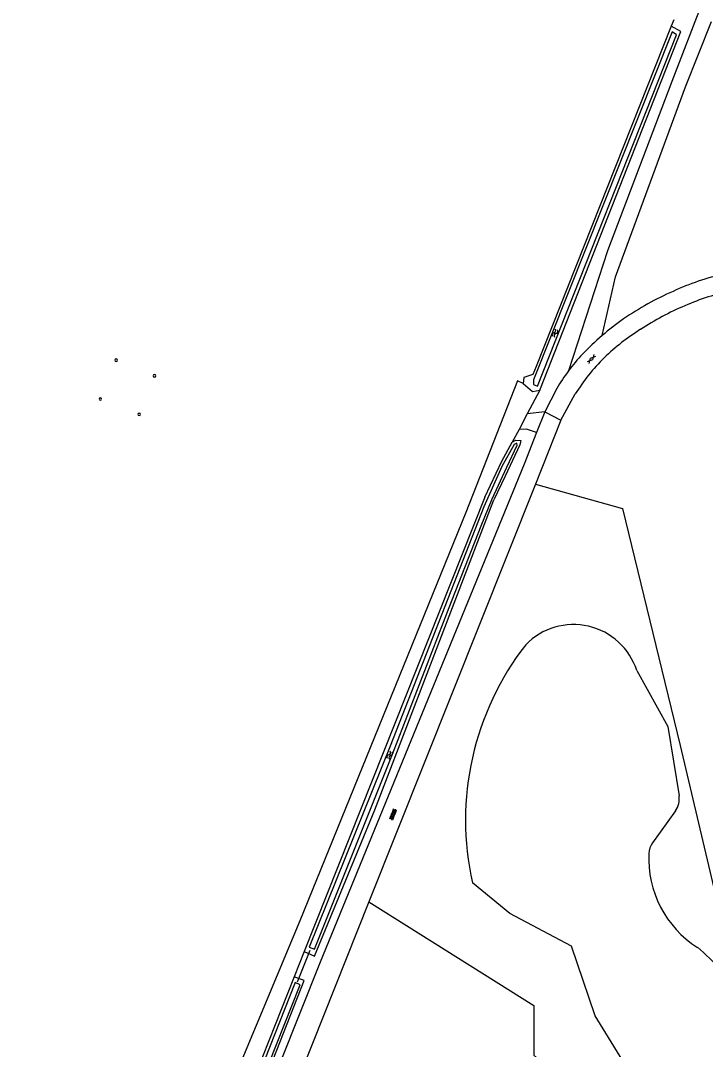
# Model space of a CAD drawing. Extents: x 130998 to 133001, y 398999 to 403002.
# Drawn here: x 131385 to 131520.5, y 401151.4 to 401355 of the extents above; entities that cross this region are included whole.
import ezdxf

# ---------------------------------------------------------------- set-up
doc = ezdxf.new("R2010")
doc.units = 0
for name, color, linetype in [('gg-bbg-hoogspanningsmast', 7, 'Continuous'), ('gg-knt-onverhard', 7, 'Continuous'), ('gg-knt-verharding', 7, 'Continuous'), ('gg-kntw-bovenkant insteek waterloop', 7, 'Continuous'), ('gg-kntw-waterlijn', 7, 'Continuous'), ('gg-kwrk-duiker nz buis', 7, 'Continuous'), ('gt-grn-groengrens', 7, 'Continuous'), ('gt-grn-vlakafsluiter', 7, 'Continuous'), ('gt-symb-gesloten verharding', 7, 'Continuous'), ('gt-symb-overige verharding', 7, 'Continuous'), ('gt-symb-watersymbool', 7, 'Continuous')]:
    doc.layers.add(name, color=color, linetype=linetype)

# ---------------------------------------------------------------- blocks, each defined once
blk = doc.blocks.new('gt0-WA')
at = {"layer": 'gt-symb-watersymbool'}
for centre, start, end in [((-0.32, 0.02), 28.0725, 151.9275), ((0.43, 0.42), 208.0725, 331.9275), ((-0.32, -0.43), 28.0725, 151.9275), ((0.43, -0.03), 208.0725, 331.9275)]:
    blk.add_arc(centre, 0.425, start, end, dxfattribs=at)
blk = doc.blocks.new('gt0-OVH')
at = {"layer": 'gt-symb-overige verharding'}
for points in [[(-0.97, 0.3), (-0.97, 0.31), (-0.96, 0.32), (-0.97, 0.33), (-0.97, 0.34), (-0.98, 0.35), (-0.99, 0.35), (-1, 0.36), (-1.01, 0.35), (-1.02, 0.35), (-1.03, 0.34), (-1.03, 0.33), (-1.04, 0.32), (-1.03, 0.31), (-1.03, 0.3), (-1.02, 0.29), (-1.01, 0.29), (-1, 0.28), (-0.99, 0.29), (-0.98, 0.29)], [(-0.87, 0.11), (-0.87, 0.12), (-0.86, 0.13), (-0.87, 0.14), (-0.87, 0.15), (-0.88, 0.16), (-0.89, 0.16), (-0.9, 0.16), (-0.91, 0.16), (-0.92, 0.16), (-0.93, 0.15), (-0.93, 0.14), (-0.94, 0.13), (-0.93, 0.12), (-0.93, 0.11), (-0.92, 0.1), (-0.91, 0.09), (-0.9, 0.09), (-0.89, 0.09), (-0.88, 0.1)], [(-0.77, 0.3), (-0.77, 0.31), (-0.76, 0.32), (-0.77, 0.33), (-0.77, 0.34), (-0.78, 0.35), (-0.79, 0.35), (-0.8, 0.36), (-0.81, 0.35), (-0.82, 0.35), (-0.83, 0.34), (-0.83, 0.33), (-0.84, 0.32), (-0.83, 0.31), (-0.83, 0.3), (-0.82, 0.29), (-0.81, 0.29), (-0.8, 0.28), (-0.79, 0.29), (-0.78, 0.29)], [(-0.67, 0.11), (-0.67, 0.12), (-0.66, 0.13), (-0.67, 0.14), (-0.67, 0.15), (-0.68, 0.16), (-0.69, 0.16), (-0.7, 0.16), (-0.71, 0.16), (-0.72, 0.16), (-0.73, 0.15), (-0.73, 0.14), (-0.74, 0.13), (-0.73, 0.12), (-0.73, 0.11), (-0.72, 0.1), (-0.71, 0.09), (-0.7, 0.09), (-0.69, 0.09), (-0.68, 0.1)], [(-0.57, 0.3), (-0.57, 0.31), (-0.56, 0.32), (-0.57, 0.33), (-0.57, 0.34), (-0.58, 0.35), (-0.59, 0.35), (-0.6, 0.36), (-0.61, 0.35), (-0.62, 0.35), (-0.63, 0.34), (-0.63, 0.33), (-0.64, 0.32), (-0.63, 0.31), (-0.63, 0.3), (-0.62, 0.29), (-0.61, 0.29), (-0.6, 0.28), (-0.59, 0.29), (-0.58, 0.29)], [(-0.47, 0.11), (-0.47, 0.12), (-0.46, 0.13), (-0.47, 0.14), (-0.47, 0.15), (-0.48, 0.16), (-0.49, 0.16), (-0.5, 0.16), (-0.51, 0.16), (-0.52, 0.16), (-0.53, 0.15), (-0.53, 0.14), (-0.54, 0.13), (-0.53, 0.12), (-0.53, 0.11), (-0.52, 0.1), (-0.51, 0.09), (-0.5, 0.09), (-0.49, 0.09), (-0.48, 0.1)], [(-0.37, 0.3), (-0.37, 0.31), (-0.36, 0.32), (-0.37, 0.33), (-0.37, 0.34), (-0.38, 0.35), (-0.39, 0.35), (-0.4, 0.36), (-0.41, 0.35), (-0.42, 0.35), (-0.43, 0.34), (-0.43, 0.33), (-0.44, 0.32), (-0.43, 0.31), (-0.43, 0.3), (-0.42, 0.29), (-0.41, 0.29), (-0.4, 0.28), (-0.39, 0.29), (-0.38, 0.29)], [(-0.27, 0.11), (-0.27, 0.12), (-0.26, 0.13), (-0.27, 0.14), (-0.27, 0.15), (-0.28, 0.16), (-0.29, 0.16), (-0.3, 0.16), (-0.31, 0.16), (-0.32, 0.16), (-0.33, 0.15), (-0.33, 0.14), (-0.34, 0.13), (-0.33, 0.12), (-0.33, 0.11), (-0.32, 0.1), (-0.31, 0.09), (-0.3, 0.09), (-0.29, 0.09), (-0.28, 0.1)], [(-0.17, 0.3), (-0.17, 0.31), (-0.16, 0.32), (-0.17, 0.33), (-0.17, 0.34), (-0.18, 0.35), (-0.19, 0.35), (-0.2, 0.36), (-0.21, 0.35), (-0.22, 0.35), (-0.23, 0.34), (-0.23, 0.33), (-0.24, 0.32), (-0.23, 0.31), (-0.23, 0.3), (-0.22, 0.29), (-0.21, 0.29), (-0.2, 0.28), (-0.19, 0.29), (-0.18, 0.29)], [(-0.07, 0.11), (-0.07, 0.12), (-0.06, 0.13), (-0.07, 0.14), (-0.07, 0.15), (-0.08, 0.16), (-0.09, 0.16), (-0.1, 0.16), (-0.11, 0.16), (-0.12, 0.16), (-0.13, 0.15), (-0.13, 0.14), (-0.14, 0.13), (-0.13, 0.12), (-0.13, 0.11), (-0.12, 0.1), (-0.11, 0.09), (-0.1, 0.09), (-0.09, 0.09), (-0.08, 0.1)], [(0.03, 0.3), (0.03, 0.31), (0.04, 0.32), (0.03, 0.33), (0.03, 0.34), (0.02, 0.35), (0.01, 0.35), (0, 0.36), (-0.01, 0.35), (-0.02, 0.35), (-0.03, 0.34), (-0.03, 0.33), (-0.04, 0.32), (-0.03, 0.31), (-0.03, 0.3), (-0.02, 0.29), (-0.01, 0.29), (0, 0.28), (0.01, 0.29), (0.02, 0.29)], [(0.13, 0.11), (0.13, 0.12), (0.14, 0.13), (0.13, 0.14), (0.13, 0.15), (0.12, 0.16), (0.11, 0.16), (0.1, 0.16), (0.09, 0.16), (0.08, 0.16), (0.07, 0.15), (0.07, 0.14), (0.06, 0.13), (0.07, 0.12), (0.07, 0.11), (0.08, 0.1), (0.09, 0.09), (0.1, 0.09), (0.11, 0.09), (0.12, 0.1)], [(0.23, 0.3), (0.23, 0.31), (0.24, 0.32), (0.23, 0.33), (0.23, 0.34), (0.22, 0.35), (0.21, 0.35), (0.2, 0.36), (0.19, 0.35), (0.18, 0.35), (0.17, 0.34), (0.17, 0.33), (0.16, 0.32), (0.17, 0.31), (0.17, 0.3), (0.18, 0.29), (0.19, 0.29), (0.2, 0.28), (0.21, 0.29), (0.22, 0.29)], [(0.33, 0.11), (0.33, 0.12), (0.34, 0.13), (0.33, 0.14), (0.33, 0.15), (0.32, 0.16), (0.31, 0.16), (0.3, 0.16), (0.29, 0.16), (0.28, 0.16), (0.27, 0.15), (0.27, 0.14), (0.26, 0.13), (0.27, 0.12), (0.27, 0.11), (0.28, 0.1), (0.29, 0.09), (0.3, 0.09), (0.31, 0.09), (0.32, 0.1)], [(0.43, 0.3), (0.43, 0.31), (0.44, 0.32), (0.43, 0.33), (0.43, 0.34), (0.42, 0.35), (0.41, 0.35), (0.4, 0.36), (0.39, 0.35), (0.38, 0.35), (0.37, 0.34), (0.37, 0.33), (0.36, 0.32), (0.37, 0.31), (0.37, 0.3), (0.38, 0.29), (0.39, 0.29), (0.4, 0.28), (0.41, 0.29), (0.42, 0.29)], [(0.53, 0.11), (0.53, 0.12), (0.54, 0.13), (0.53, 0.14), (0.53, 0.15), (0.52, 0.16), (0.51, 0.16), (0.5, 0.16), (0.49, 0.16), (0.48, 0.16), (0.47, 0.15), (0.47, 0.14), (0.46, 0.13), (0.47, 0.12), (0.47, 0.11), (0.48, 0.1), (0.49, 0.09), (0.5, 0.09), (0.51, 0.09), (0.52, 0.1)], [(0.63, 0.3), (0.63, 0.31), (0.64, 0.32), (0.63, 0.33), (0.63, 0.34), (0.62, 0.35), (0.61, 0.35), (0.6, 0.36), (0.59, 0.35), (0.58, 0.35), (0.57, 0.34), (0.57, 0.33), (0.56, 0.32), (0.57, 0.31), (0.57, 0.3), (0.58, 0.29), (0.59, 0.29), (0.6, 0.28), (0.61, 0.29), (0.62, 0.29)], [(0.73, 0.11), (0.73, 0.12), (0.74, 0.13), (0.73, 0.14), (0.73, 0.15), (0.72, 0.16), (0.71, 0.16), (0.7, 0.16), (0.69, 0.16), (0.68, 0.16), (0.67, 0.15), (0.67, 0.14), (0.66, 0.13), (0.67, 0.12), (0.67, 0.11), (0.68, 0.1), (0.69, 0.09), (0.7, 0.09), (0.71, 0.09), (0.72, 0.1)], [(0.83, 0.3), (0.83, 0.31), (0.84, 0.32), (0.83, 0.33), (0.83, 0.34), (0.82, 0.35), (0.81, 0.35), (0.8, 0.36), (0.79, 0.35), (0.78, 0.35), (0.77, 0.34), (0.77, 0.33), (0.76, 0.32), (0.77, 0.31), (0.77, 0.3), (0.78, 0.29), (0.79, 0.29), (0.8, 0.28), (0.81, 0.29), (0.82, 0.29)], [(0.93, 0.11), (0.93, 0.12), (0.94, 0.13), (0.93, 0.14), (0.93, 0.15), (0.92, 0.16), (0.91, 0.16), (0.9, 0.16), (0.89, 0.16), (0.88, 0.16), (0.87, 0.15), (0.87, 0.14), (0.86, 0.13), (0.87, 0.12), (0.87, 0.11), (0.88, 0.1), (0.89, 0.09), (0.9, 0.09), (0.91, 0.09), (0.92, 0.1)], [(1.03, 0.3), (1.03, 0.31), (1.04, 0.32), (1.03, 0.33), (1.03, 0.34), (1.02, 0.35), (1.01, 0.35), (1, 0.36), (0.99, 0.35), (0.98, 0.35), (0.97, 0.34), (0.97, 0.33), (0.96, 0.32), (0.97, 0.31), (0.97, 0.3), (0.98, 0.29), (0.99, 0.29), (1, 0.28), (1.01, 0.29), (1.02, 0.29)], [(-0.97, -0.14), (-0.97, -0.13), (-0.96, -0.12), (-0.97, -0.11), (-0.97, -0.1), (-0.98, -0.09), (-0.99, -0.09), (-1, -0.08), (-1.01, -0.09), (-1.02, -0.09), (-1.03, -0.1), (-1.03, -0.11), (-1.04, -0.12), (-1.03, -0.13), (-1.03, -0.14), (-1.02, -0.15), (-1.01, -0.15), (-1, -0.16), (-0.99, -0.15), (-0.98, -0.15)], [(-0.87, -0.33), (-0.87, -0.32), (-0.86, -0.31), (-0.87, -0.3), (-0.87, -0.29), (-0.88, -0.28), (-0.89, -0.28), (-0.9, -0.28), (-0.91, -0.28), (-0.92, -0.28), (-0.93, -0.29), (-0.93, -0.3), (-0.94, -0.31), (-0.93, -0.32), (-0.93, -0.33), (-0.92, -0.34), (-0.91, -0.35), (-0.9, -0.35), (-0.89, -0.35), (-0.88, -0.34)], [(-0.77, -0.14), (-0.77, -0.13), (-0.76, -0.12), (-0.77, -0.11), (-0.77, -0.1), (-0.78, -0.09), (-0.79, -0.09), (-0.8, -0.08), (-0.81, -0.09), (-0.82, -0.09), (-0.83, -0.1), (-0.83, -0.11), (-0.84, -0.12), (-0.83, -0.13), (-0.83, -0.14), (-0.82, -0.15), (-0.81, -0.15), (-0.8, -0.16), (-0.79, -0.15), (-0.78, -0.15)], [(-0.67, -0.33), (-0.67, -0.32), (-0.66, -0.31), (-0.67, -0.3), (-0.67, -0.29), (-0.68, -0.28), (-0.69, -0.28), (-0.7, -0.28), (-0.71, -0.28), (-0.72, -0.28), (-0.73, -0.29), (-0.73, -0.3), (-0.74, -0.31), (-0.73, -0.32), (-0.73, -0.33), (-0.72, -0.34), (-0.71, -0.35), (-0.7, -0.35), (-0.69, -0.35), (-0.68, -0.34)], [(-0.57, -0.14), (-0.57, -0.13), (-0.56, -0.12), (-0.57, -0.11), (-0.57, -0.1), (-0.58, -0.09), (-0.59, -0.09), (-0.6, -0.08), (-0.61, -0.09), (-0.62, -0.09), (-0.63, -0.1), (-0.63, -0.11), (-0.64, -0.12), (-0.63, -0.13), (-0.63, -0.14), (-0.62, -0.15), (-0.61, -0.15), (-0.6, -0.16), (-0.59, -0.15), (-0.58, -0.15)], [(-0.47, -0.33), (-0.47, -0.32), (-0.46, -0.31), (-0.47, -0.3), (-0.47, -0.29), (-0.48, -0.28), (-0.49, -0.28), (-0.5, -0.28), (-0.51, -0.28), (-0.52, -0.28), (-0.53, -0.29), (-0.53, -0.3), (-0.54, -0.31), (-0.53, -0.32), (-0.53, -0.33), (-0.52, -0.34), (-0.51, -0.35), (-0.5, -0.35), (-0.49, -0.35), (-0.48, -0.34)], [(-0.37, -0.14), (-0.37, -0.13), (-0.36, -0.12), (-0.37, -0.11), (-0.37, -0.1), (-0.38, -0.09), (-0.39, -0.09), (-0.4, -0.08), (-0.41, -0.09), (-0.42, -0.09), (-0.43, -0.1), (-0.43, -0.11), (-0.44, -0.12), (-0.43, -0.13), (-0.43, -0.14), (-0.42, -0.15), (-0.41, -0.15), (-0.4, -0.16), (-0.39, -0.15), (-0.38, -0.15)], [(-0.27, -0.33), (-0.27, -0.32), (-0.26, -0.31), (-0.27, -0.3), (-0.27, -0.29), (-0.28, -0.28), (-0.29, -0.28), (-0.3, -0.28), (-0.31, -0.28), (-0.32, -0.28), (-0.33, -0.29), (-0.33, -0.3), (-0.34, -0.31), (-0.33, -0.32), (-0.33, -0.33), (-0.32, -0.34), (-0.31, -0.35), (-0.3, -0.35), (-0.29, -0.35), (-0.28, -0.34)], [(-0.17, -0.14), (-0.17, -0.13), (-0.16, -0.12), (-0.17, -0.11), (-0.17, -0.1), (-0.18, -0.09), (-0.19, -0.09), (-0.2, -0.08), (-0.21, -0.09), (-0.22, -0.09), (-0.23, -0.1), (-0.23, -0.11), (-0.24, -0.12), (-0.23, -0.13), (-0.23, -0.14), (-0.22, -0.15), (-0.21, -0.15), (-0.2, -0.16), (-0.19, -0.15), (-0.18, -0.15)], [(-0.07, -0.33), (-0.07, -0.32), (-0.06, -0.31), (-0.07, -0.3), (-0.07, -0.29), (-0.08, -0.28), (-0.09, -0.28), (-0.1, -0.28), (-0.11, -0.28), (-0.12, -0.28), (-0.13, -0.29), (-0.13, -0.3), (-0.14, -0.31), (-0.13, -0.32), (-0.13, -0.33), (-0.12, -0.34), (-0.11, -0.35), (-0.1, -0.35), (-0.09, -0.35), (-0.08, -0.34)], [(0.03, -0.14), (0.03, -0.13), (0.04, -0.12), (0.03, -0.11), (0.03, -0.1), (0.02, -0.09), (0.01, -0.09), (0, -0.08), (-0.01, -0.09), (-0.02, -0.09), (-0.03, -0.1), (-0.03, -0.11), (-0.04, -0.12), (-0.03, -0.13), (-0.03, -0.14), (-0.02, -0.15), (-0.01, -0.15), (0, -0.16), (0.01, -0.15), (0.02, -0.15)], [(0.13, -0.33), (0.13, -0.32), (0.14, -0.31), (0.13, -0.3), (0.13, -0.29), (0.12, -0.28), (0.11, -0.28), (0.1, -0.28), (0.09, -0.28), (0.08, -0.28), (0.07, -0.29), (0.07, -0.3), (0.06, -0.31), (0.07, -0.32), (0.07, -0.33), (0.08, -0.34), (0.09, -0.35), (0.1, -0.35), (0.11, -0.35), (0.12, -0.34)], [(0.23, -0.14), (0.23, -0.13), (0.24, -0.12), (0.23, -0.11), (0.23, -0.1), (0.22, -0.09), (0.21, -0.09), (0.2, -0.08), (0.19, -0.09), (0.18, -0.09), (0.17, -0.1), (0.17, -0.11), (0.16, -0.12), (0.17, -0.13), (0.17, -0.14), (0.18, -0.15), (0.19, -0.15), (0.2, -0.16), (0.21, -0.15), (0.22, -0.15)], [(0.33, -0.33), (0.33, -0.32), (0.34, -0.31), (0.33, -0.3), (0.33, -0.29), (0.32, -0.28), (0.31, -0.28), (0.3, -0.28), (0.29, -0.28), (0.28, -0.28), (0.27, -0.29), (0.27, -0.3), (0.26, -0.31), (0.27, -0.32), (0.27, -0.33), (0.28, -0.34), (0.29, -0.35), (0.3, -0.35), (0.31, -0.35), (0.32, -0.34)], [(0.43, -0.14), (0.43, -0.13), (0.44, -0.12), (0.43, -0.11), (0.43, -0.1), (0.42, -0.09), (0.41, -0.09), (0.4, -0.08), (0.39, -0.09), (0.38, -0.09), (0.37, -0.1), (0.37, -0.11), (0.36, -0.12), (0.37, -0.13), (0.37, -0.14), (0.38, -0.15), (0.39, -0.15), (0.4, -0.16), (0.41, -0.15), (0.42, -0.15)], [(0.53, -0.33), (0.53, -0.32), (0.54, -0.31), (0.53, -0.3), (0.53, -0.29), (0.52, -0.28), (0.51, -0.28), (0.5, -0.28), (0.49, -0.28), (0.48, -0.28), (0.47, -0.29), (0.47, -0.3), (0.46, -0.31), (0.47, -0.32), (0.47, -0.33), (0.48, -0.34), (0.49, -0.35), (0.5, -0.35), (0.51, -0.35), (0.52, -0.34)], [(0.63, -0.14), (0.63, -0.13), (0.64, -0.12), (0.63, -0.11), (0.63, -0.1), (0.62, -0.09), (0.61, -0.09), (0.6, -0.08), (0.59, -0.09), (0.58, -0.09), (0.57, -0.1), (0.57, -0.11), (0.56, -0.12), (0.57, -0.13), (0.57, -0.14), (0.58, -0.15), (0.59, -0.15), (0.6, -0.16), (0.61, -0.15), (0.62, -0.15)], [(0.73, -0.33), (0.73, -0.32), (0.74, -0.31), (0.73, -0.3), (0.73, -0.29), (0.72, -0.28), (0.71, -0.28), (0.7, -0.28), (0.69, -0.28), (0.68, -0.28), (0.67, -0.29), (0.67, -0.3), (0.66, -0.31), (0.67, -0.32), (0.67, -0.33), (0.68, -0.34), (0.69, -0.35), (0.7, -0.35), (0.71, -0.35), (0.72, -0.34)], [(0.83, -0.14), (0.83, -0.13), (0.84, -0.12), (0.83, -0.11), (0.83, -0.1), (0.82, -0.09), (0.81, -0.09), (0.8, -0.08), (0.79, -0.09), (0.78, -0.09), (0.77, -0.1), (0.77, -0.11), (0.76, -0.12), (0.77, -0.13), (0.77, -0.14), (0.78, -0.15), (0.79, -0.15), (0.8, -0.16), (0.81, -0.15), (0.82, -0.15)], [(0.93, -0.33), (0.93, -0.32), (0.94, -0.31), (0.93, -0.3), (0.93, -0.29), (0.92, -0.28), (0.91, -0.28), (0.9, -0.28), (0.89, -0.28), (0.88, -0.28), (0.87, -0.29), (0.87, -0.3), (0.86, -0.31), (0.87, -0.32), (0.87, -0.33), (0.88, -0.34), (0.89, -0.35), (0.9, -0.35), (0.91, -0.35), (0.92, -0.34)], [(1.03, -0.14), (1.03, -0.13), (1.04, -0.12), (1.03, -0.11), (1.03, -0.1), (1.02, -0.09), (1.01, -0.09), (1, -0.08), (0.99, -0.09), (0.98, -0.09), (0.97, -0.1), (0.97, -0.11), (0.96, -0.12), (0.97, -0.13), (0.97, -0.14), (0.98, -0.15), (0.99, -0.15), (1, -0.16), (1.01, -0.15), (1.02, -0.15)]]:
    blk.add_lwpolyline(points, close=True, dxfattribs=at)
blk = doc.blocks.new('gt0-GESVH1')
at = {"layer": 'gt-symb-gesloten verharding'}
for p, q in [((-0.99, -0.26), (0.01, 0.24)), ((0.01, -0.26), (-0.99, 0.24)), ((0.01, 0.24), (1.01, -0.26)), ((1.01, 0.24), (0.01, -0.26))]:
    blk.add_line(p, q, dxfattribs=at)

msp = doc.modelspace()

# ---------------------------------------------------------------- linework, layer by layer
at = {"layer": 'gg-bbg-hoogspanningsmast'}
for centre, start, end in [((131403.95, 401287.83), 0, 180), ((131403.95, 401287.83), 180, 0), ((131411.53, 401284.75), 0, 180), ((131411.53, 401284.75), 180, 360), ((131400.83, 401280.14), 0.4646, 180.2313), ((131400.83, 401280.15), 180.4632, 0.2327), ((131408.51, 401277.12), 0, 180), ((131408.51, 401277.12), 180, 0)]:
    msp.add_arc(centre, 0.247, start, end, dxfattribs=at)
at = {"layer": 'gg-knt-onverhard'}
for p, q in [((131488.77, 401277.62), (131485.3, 401277.23)), ((131488.77, 401277.62), (131487.13, 401273.51)), ((131491.96, 401275.94), (131486.92, 401263.31)), ((131486.92, 401263.31), (131453.97, 401180.68)), ((131453.97, 401180.68), (131404.34, 401056.27))]:
    msp.add_line(p, q, dxfattribs=at)
for points in [[(131519.92, 401358.53), (131513.92, 401342.99), (131501.19, 401309.46), (131493.47, 401285.75)], [(131500.1, 401292.71), (131502.77, 401304.33), (131516.59, 401341.96), (131521.78, 401354.88)], [(131487.13, 401273.51), (131484.65, 401267.29), (131444.35, 401168.69), (131385.04, 401019.95)], [(131487.13, 401273.51), (131485.14, 401274.2), (131483.67, 401274.13)]]:
    msp.add_lwpolyline(points, dxfattribs=at)
at = {"layer": 'gg-knt-verharding'}
for p, q in [((131491.12, 401282.22), (131488.77, 401277.62)), ((131491.96, 401275.94), (131494.8, 401281.15)), ((131488.77, 401277.62), (131491.96, 401275.94))]:
    msp.add_line(p, q, dxfattribs=at)
for centre, radius, start, end in [((131535, 401256.76), 49.32, 102.5403, 114.9967), ((131538.39, 401246.43), 60.13, 113.772, 124.4702), ((131535.54, 401255.45), 47.18, 101.8931, 113.8281), ((131539.25, 401245.41), 57.87, 113.1783, 123.0068), ((131535.37, 401251.59), 54.17, 124.926, 130.6262), ((131531.27, 401256.33), 44.38, 122.0356, 133.8899), ((131535.45, 401251.5), 54.29, 130.629, 136.3177), ((131524.41, 401262.6), 38.64, 136.9026, 143.1885), ((131527.83, 401260.7), 38.85, 134.7042, 148.2324), ((131524.43, 401262.59), 38.66, 143.1944, 149.4779)]:
    msp.add_arc(centre, radius, start, end, dxfattribs=at)
at = {"layer": 'gg-kntw-bovenkant insteek waterloop'}
for p, q in [((131513.77, 401353.97), (131487.06, 401286.6)), ((131476.91, 401260.74), (131441.17, 401170.8)), ((131439.19, 401165.84), (131404.17, 401077.27))]:
    msp.add_line(p, q, dxfattribs=at)
for points in [[(131487.75, 401281.9), (131515.67, 401352.86), (131513.77, 401353.97)], [(131487.06, 401286.6), (131486.39, 401285.03), (131484.6, 401284.43), (131484.5, 401283.25)], [(131484.5, 401283.25), (131486.34, 401281.64), (131487.75, 401281.9)], [(131476.91, 401260.74), (131480.25, 401267.84), (131482.34, 401271.59)], [(131482.34, 401271.59), (131483.06, 401272.04), (131484, 401271.95), (131483.83, 401271.06), (131480.9, 401264.86), (131478.67, 401260.19)], [(131441.17, 401170.8), (131443.18, 401169.88), (131455.15, 401198.89), (131478.67, 401260.19)], [(131404.17, 401077.27), (131405.42, 401076.98), (131406.91, 401077.93), (131414.46, 401097.02), (131441.18, 401165.06), (131439.19, 401165.84)]]:
    msp.add_lwpolyline(points, dxfattribs=at)
at = {"layer": 'gg-kntw-waterlijn'}
for points in [[(131513.98, 401352.84), (131486.55, 401283.93), (131486.52, 401283.05), (131487.33, 401282.67), (131514.81, 401352.23), (131513.98, 401352.84)], [(131482.73, 401271.14), (131480.28, 401266.82), (131476.69, 401258.83), (131458.19, 401211.43), (131442.14, 401171.7), (131443.17, 401171.29), (131458.62, 401209.85), (131469.83, 401238.9), (131476.19, 401255.03), (131478.32, 401260.43), (131481.27, 401266.67), (131483.32, 401270.99), (131483.24, 401271.4), (131482.73, 401271.14)], [(131439.37, 401164.69), (131405.22, 401078.13), (131406.32, 401078.41), (131440.33, 401164.25), (131439.37, 401164.69)]]:
    msp.add_lwpolyline(points, dxfattribs=at)
at = {"layer": 'gg-kwrk-duiker nz buis'}
msp.add_line((131439.83, 401164.81), (131442.37, 401171.09), dxfattribs=at)
at = {"layer": 'gt-grn-groengrens'}
for p, q in [((131514.27, 401355.22), (131513.77, 401353.97)), ((131487.75, 401281.9), (131485.3, 401277.23)), ((131485.3, 401277.23), (131483.67, 401274.13)), ((131483.67, 401274.13), (131482.34, 401271.59)), ((131514.64, 401198.67), (131510.1, 401192.33)), ((131453.97, 401180.68), (131486.62, 401160.12)), ((131441.17, 401170.8), (131439.19, 401165.84))]:
    msp.add_line(p, q, dxfattribs=at)
for points in [[(131486.92, 401263.31), (131504.12, 401258.48), (131515.55, 401211.61), (131527.31, 401161.85)], [(131506.98, 401226.42), (131513.12, 401215.32), (131515.33, 401201.63)], [(131515.8, 401136.94), (131506.33, 401145.76), (131498.71, 401158.06), (131494.03, 401171.89), (131481.85, 401178.31), (131474.45, 401184.4)], [(131486.62, 401160.12), (131486.62, 401150.32), (131505.01, 401133.99)]]:
    msp.add_lwpolyline(points, dxfattribs=at)
for centre, radius, start, end in [((131494.44, 401222.33), 13.19, 18.0698, 135.7259), ((131529.79, 401196.76), 56.71, 142.1718, 192.583), ((131511.38, 401201), 4, 324.3887, 9.1712), ((131513.36, 401190), 4.01, 144.4159, 177.1405), ((131530.08, 401189.17), 20.75, 177.1564, 237.6222), ((131495.5, 401143.22), 36.87, 30.3601, 50.4639)]:
    msp.add_arc(centre, radius, start, end, dxfattribs=at)
at = {"layer": 'gt-grn-vlakafsluiter'}
msp.add_lwpolyline([(131484.5, 401283.25), (131483.34, 401283.73), (131473.14, 401257.68), (131440.27, 401176.89), (131392.28, 401061.75)], dxfattribs=at)

# ---------------------------------------------------------------- block references
at = {"layer": 'gt-symb-gesloten verharding', "rotation": 47.91906958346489}
msp.add_blockref('gt0-GESVH1', (131498, 401288.08), dxfattribs=at)
at = {"layer": 'gt-symb-overige verharding', "rotation": 68.64562263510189}
msp.add_blockref('gt0-OVH', (131458.75, 401197.95), dxfattribs=at)
at = {"layer": 'gt-symb-watersymbool'}
for p, rotation in [((131490.74, 401293.15), 68.53893641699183), ((131458.05, 401209.62), 68.71983368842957)]:
    msp.add_blockref('gt0-WA', p, dxfattribs=dict(at, rotation=rotation))

doc.saveas('drawing.dxf')
